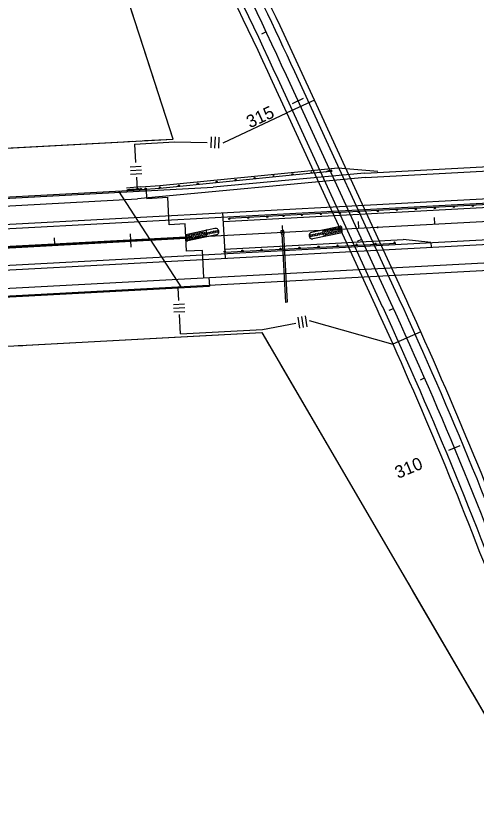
# Model space of a CAD drawing. Extents: x 192699 to 285914, y 194342 to 233219.
# Drawn here: x 256743 to 257348, y 215822 to 216867 of the extents above; entities that cross this region are included whole.
import ezdxf

# ---------------------------------------------------------------- set-up
doc = ezdxf.new("R2010")
doc.units = 0
for name, color, linetype in [('Barrier Wall', 7, 'Continuous'), ('BRIDGE', 7, 'Continuous'), ('CENT LINE', 7, 'Continuous'), ('DRAINAGE', 7, 'Continuous'), ('R-W - CofA', 7, 'Continuous'), ('R_Draft', 7, 'Continuous'), ('R_Proposed Guardrail', 7, 'Continuous'), ('ROAD', 7, 'Continuous'), ('SHOULDER', 7, 'Continuous'), ('STATIONING1', 7, 'Continuous'), ('STATIONING2', 7, 'Continuous')]:
    doc.layers.add(name, color=color, linetype=linetype)

msp = doc.modelspace()

# ---------------------------------------------------------------- linework, layer by layer
at = {"layer": 'Barrier Wall'}
for p, q in [((257218.1, 216590), (257218.2, 216588)), ((255969.9, 216523.2), (256966.2, 216576.5)), ((255970, 216521.2), (256966.3, 216574.5))]:
    msp.add_line(p, q, dxfattribs=at)
at = {"layer": 'BRIDGE'}
for p, q in [((257135.4, 216755.8), (257099, 216739.1)), ((257253.9, 216498), (257135.4, 216755.8)), ((257217.5, 216481.3), (257099, 216739.1)), ((256915.2, 216626.9), (256914.6, 216638.5)), ((256919.4, 216573), (256878.1, 216636.5)), ((256915.2, 216626.9), (256942.6, 216628.4)), ((256944.5, 216592.4), (256942.6, 216628.4)), ((256965.3, 216593.5), (256944.5, 216592.4)), ((256967.2, 216557.6), (256965.3, 216593.5)), ((256919.4, 216573), (256960.8, 216509.6)), ((256988, 216558.7), (256967.2, 216557.6)), ((256989.9, 216522.7), (256988, 216558.7)), ((256996.6, 216523.1), (256997.2, 216511.5)), ((257274.9, 216451.8), (257238.4, 216435.4))]:
    msp.add_line(p, q, dxfattribs=at)
for radius, start, end in [(5749.6, 24.18004, 24.68573), (5709.6, 24.18, 24.6857)]:
    msp.add_arc((252029.8, 214096.7), radius, start, end, dxfattribs=at)
at = {"layer": 'CENT LINE'}
for p, q in [((255599.6, 216502.3), (261521.8, 216819.6)), ((257235.7, 216489.6), (257098.4, 216788.3))]:
    msp.add_line(p, q, dxfattribs=at)
for centre, start, end in [((251892.5, 214395.4), 24.68573, 29.53776), ((252029.8, 214096.7), 19.85545, 24.68573)]:
    msp.add_arc(centre, 5729.6, start, end, dxfattribs=at)
at = {"layer": 'DRAINAGE'}
for p, q in [((257092.5, 216580.3), (257097.3, 216490.4)), ((257094.4, 216580.4), (257099.3, 216490.5))]:
    msp.add_line(p, q, dxfattribs=at)
msp.add_lwpolyline([(257091.5, 216580.2), (257095.4, 216580.5), (257095.2, 216584.5), (257091.2, 216584.2)], close=True, dxfattribs=at)
msp.add_lwpolyline([(257099.3, 216490.5), (257097.3, 216490.4)], dxfattribs=at)
at = {"layer": 'R-W - CofA'}
for p, q in [((256999.8, 216707.9), (256999.2, 216693.2)), ((257004.7, 216707.7), (257004.1, 216693)), ((257009.6, 216707.5), (257009, 216692.8)), ((256898.9, 216698.2), (256900.2, 216673.9)), ((256893.2, 216668.5), (256907.8, 216669.3)), ((256893.5, 216663.6), (256908.1, 216664.4)), ((256893.7, 216658.8), (256908.4, 216659.5)), ((256901.3, 216654.7), (256902.2, 216637.8)), ((256957, 216492.8), (256956.1, 216509.3)), ((256950, 216487.6), (256964.6, 216488.4)), ((256950.2, 216482.7), (256964.9, 216483.5)), ((256950.5, 216477.8), (256965.1, 216478.6)), ((256959.4, 216448.9), (256958, 216474.6)), ((257113.3, 216471.1), (257115.8, 216456.7)), ((257118.1, 216472), (257120.6, 216457.5)), ((257122.9, 216472.8), (257125.4, 216458.4))]:
    msp.add_line(p, q, dxfattribs=at)
for points in [[(256949.7, 216704.8), (256790.5, 217196)], [(256912, 216821.1), (256864.4, 216967.9)], [(256911.9, 216702.8), (256949.7, 216704.8), (256912, 216821.1)], [(257015.5, 216699.8), (257099, 216739.1)], [(255599.6, 216632.5), (256949.7, 216704.8)], [(256731, 216693.1), (256885.1, 216701.4)], [(256890.1, 216701.6), (256896, 216702)], [(256898.9, 216698.2), (256951.5, 216701)], [(256901, 216702.2), (256906.9, 216702.6)], [(256951.5, 216701), (256994.4, 216700.2)], [(257066.9, 216454.7), (257110.8, 216463.1)], [(257128.5, 216466.5), (257238.4, 216435.4)], [(255599.6, 216372.1), (257066.2, 216450.7)], [(256959.4, 216448.9), (257066.9, 216454.7)], [(256959.6, 216445), (257066.2, 216450.7), (257076.4, 216433.3)], [(257066.2, 216450.7), (257374, 215923.4)], [(256757.2, 216434.2), (256959.6, 216445)], [(256746.1, 216433.6), (256752.1, 216433.9)], [(257078.9, 216428.9), (257081.9, 216423.7)], [(257084.5, 216419.4), (257087.5, 216414.2)], [(257090, 216409.9), (257171.6, 216270.2)], [(257171.6, 216270.2), (257250.2, 216135.5)], [(257252.7, 216131.2), (257255.8, 216126)], [(257258.3, 216121.6), (257261.3, 216116.4)], [(257263.8, 216112.1), (257342.5, 215977.4)], [(257342.4, 215977.5), (257374, 215923.4), (257420.3, 215822.3)]]:
    msp.add_lwpolyline(points, dxfattribs=at)
at = {"layer": 'R_Draft'}
for p, q in [((257004.5, 216587.4), (256966.1, 216579.2)), ((257131.4, 216582.4), (257168.9, 216590.4)), ((257171.6, 216582.2), (257171.3, 216588.5)), ((256966.1, 216579.2), (256966.4, 216572.9)), ((257006.3, 216579), (256968.8, 216571)), ((257133.2, 216574.1), (257171.6, 216582.2))]:
    msp.add_line(p, q, dxfattribs=at)
for centre in [(257151, 216584.1), (257154.4, 216584.8), (257157.9, 216585.6), (257161.3, 216586.3), (257164.7, 216587), (257168.2, 216587.8), (257168.9, 216584.1), (256968.8, 216577.3), (256969.5, 216573.6), (256972.2, 216578), (256973, 216574.4), (256975.6, 216578.8), (256976.4, 216575.1), (256979.1, 216579.5), (256979.8, 216575.8), (256982.5, 216580.2), (256983.3, 216576.6), (256985.9, 216581), (256986.7, 216577.3), (256989.4, 216581.7), (256990.1, 216578), (256993.2, 216580.6), (256996.6, 216581.3), (257000, 216582.1), (257003.5, 216582.8), (257006.9, 216583.5), (257130.8, 216577.9), (257134.2, 216578.6), (257137.7, 216579.3), (257141.1, 216580.1), (257144.5, 216580.8), (257147.6, 216583.4), (257148.3, 216579.7), (257151.8, 216580.4), (257155.2, 216581.2), (257158.6, 216581.9), (257162.1, 216582.6), (257165.5, 216583.4)]:
    msp.add_circle(centre, 1.38, dxfattribs=at)
for centre, radius, start, end in [((257005.4, 216583.2), 4.25, 282.0481, 102.0481), ((257169.3, 216588.4), 2, 2.5857, 102.0481), ((257132.3, 216578.2), 4.25, 102.0481, 282.0481), ((256968.4, 216573), 2, 182.5857, 282.0481)]:
    msp.add_arc(centre, radius, start, end, dxfattribs=at)
at = {"layer": 'R_Proposed Guardrail'}
for p, q in [((257056.4, 216656.3), (257165.9, 216667.2)), ((257106.5, 216657.8), (257156.3, 216662.8)), ((257157.9, 216663.9), (257156.2, 216662.8)), ((257158.1, 216661.9), (257156.2, 216662.8)), ((257158.1, 216661.9), (257157.9, 216663.9)), ((257165.9, 216667.2), (257218.6, 216662.7)), ((256932, 216644), (257056.4, 216656.3)), ((256932.3, 216640.5), (257106.5, 216657.8)), ((256907.1, 216642), (256888.4, 216640.5)), ((256907.4, 216638.5), (256888.7, 216637)), ((256907.1, 216642), (256932, 216644)), ((256907.4, 216638.5), (256932.3, 216640.5)), ((257595, 216627.3), (257015.2, 216596.2)), ((257572.4, 216630.1), (257023.2, 216600.6)), ((257017.1, 216560.3), (257251.8, 216572.8)), ((257017.4, 216556.2), (257242, 216568.3)), ((257288.3, 216568.8), (257251.8, 216572.8)), ((257288.3, 216568.8), (257288.7, 216562.8))]:
    msp.add_line(p, q, dxfattribs=at)
for centre in [(257106.5, 216658.6), (257131.3, 216661), (257006.9, 216648.7), (257031.8, 216651.1), (257056.7, 216653.6), (257081.5, 216656.1), (256890.2, 216637.9), (256891.8, 216638), (256893.3, 216638.2), (256894.9, 216638.3), (256896.4, 216638.4), (256898, 216638.5), (256901.1, 216638.8), (256904.2, 216639), (256907.3, 216639.3), (256913.6, 216639.8), (256932.3, 216641.2), (256957.2, 216643.7), (256982, 216646.2), (257318.4, 216615.7), (257343.4, 216617), (257143.6, 216606.3), (257168.6, 216607.7), (257193.6, 216609), (257218.5, 216610.3), (257243.5, 216611.7), (257268.5, 216613), (257293.4, 216614.3), (257023.3, 216599.9), (257048.2, 216601.2), (257073.3, 216602.6), (257094.7, 216603.7), (257118.7, 216605), (257140.5, 216563.6), (257165.5, 216565), (257190.4, 216566.3), (257215.4, 216567.6), (257240.4, 216569), (257017.4, 216557), (257040.6, 216558.3), (257065.6, 216559.6), (257090.6, 216560.9), (257115.5, 216562.3)]:
    msp.add_circle(centre, 0.75, dxfattribs=at)
at = {"layer": 'ROAD'}
for p, q in [((255599.6, 216532.4), (261521.8, 216849.6)), ((255599.6, 216472.3), (261521.8, 216789.6)), ((257246.6, 216494.7), (257109.3, 216793.3)), ((257224.8, 216484.6), (257087.5, 216783.3)), ((257201.7, 216654.3), (257775.6, 216685)), ((256319.5, 216606.6), (256914.6, 216638.5)), ((255599.6, 216556.4), (256902.8, 216626.2)), ((257014.6, 216608.2), (257017.8, 216548.3)), ((255599.6, 216448.2), (257357.6, 216542.4)), ((256399.8, 216479.5), (256997.2, 216511.5))]:
    msp.add_line(p, q, dxfattribs=at)
msp.add_lwpolyline([(257201.7, 216654.3), (256902.8, 216626.2)], dxfattribs=at)
for centre, radius, start, end in [((251892.5, 214395.4), 5717.6, 24.6857, 29.5378), ((251892.5, 214395.4), 5741.6, 24.68573, 28.48527), ((252029.8, 214096.7), 5741.6, 19.85545, 24.68573), ((252029.8, 214096.7), 5717.6, 19.8555, 24.6857)]:
    msp.add_arc(centre, radius, start, end, dxfattribs=at)
at = {"layer": 'SHOULDER'}
for p, q in [((255599.9, 216526.4), (261522.1, 216843.7)), ((255599.3, 216478.3), (261521.5, 216795.6)), ((257135.4, 216755.8), (257116.6, 216796.7)), ((257099, 216739.1), (257080.3, 216780)), ((257201.4, 216660.2), (257775.3, 216691)), ((257201.2, 216660.2), (257002, 216641.6)), ((255599.1, 216566.4), (257002, 216641.6)), ((255600.1, 216438.3), (257481.2, 216539))]:
    msp.add_line(p, q, dxfattribs=at)
for centre, radius, start, end in [((251892.5, 214395.4), 5709.6, 24.6857, 29.5378), ((251892.5, 214395.4), 5749.6, 24.68573, 28.67595), ((252029.8, 214096.7), 5749.6, 19.85545, 24.18004), ((252029.8, 214096.7), 5709.6, 19.8555, 24.18)]:
    msp.add_arc(centre, radius, start, end, dxfattribs=at)
at = {"layer": 'STATIONING1'}
for points in [[(257192.7, 216596.7), (257193.2, 216587.7)], [(257292.6, 216602), (257293.1, 216593.1)], [(256993, 216586), (256993.5, 216577)], [(257092.9, 216591.3), (257093.3, 216582.4)], [(256793.3, 216575.3), (256793.8, 216566.3)], [(256893.1, 216580.6), (256894.1, 216562.7)]]:
    msp.add_lwpolyline(points, dxfattribs=at)
at = {"layer": 'STATIONING2'}
for points in [[(257066.2, 216843.2), (257071.6, 216845.8)], [(257106.5, 216751.7), (257121, 216758.4)], [(257150, 216661.7), (257155.5, 216664.2)], [(257191.8, 216570.8), (257197.3, 216573.3)], [(257233.6, 216480), (257239, 216482.5)], [(257274.4, 216388.8), (257279.9, 216391.2)], [(257311.7, 216296.1), (257326.5, 216302.3)]]:
    msp.add_lwpolyline(points, dxfattribs=at)

# ---------------------------------------------------------------- texts
for s, rotation, p in [('315', 24.6857, (257050.6, 216718.9)), ('310', 22.6067, (257245.1, 216258.5))]:
    msp.add_text(s, height=16.5, rotation=rotation, dxfattribs=at).set_placement(p)

doc.saveas('drawing.dxf')
